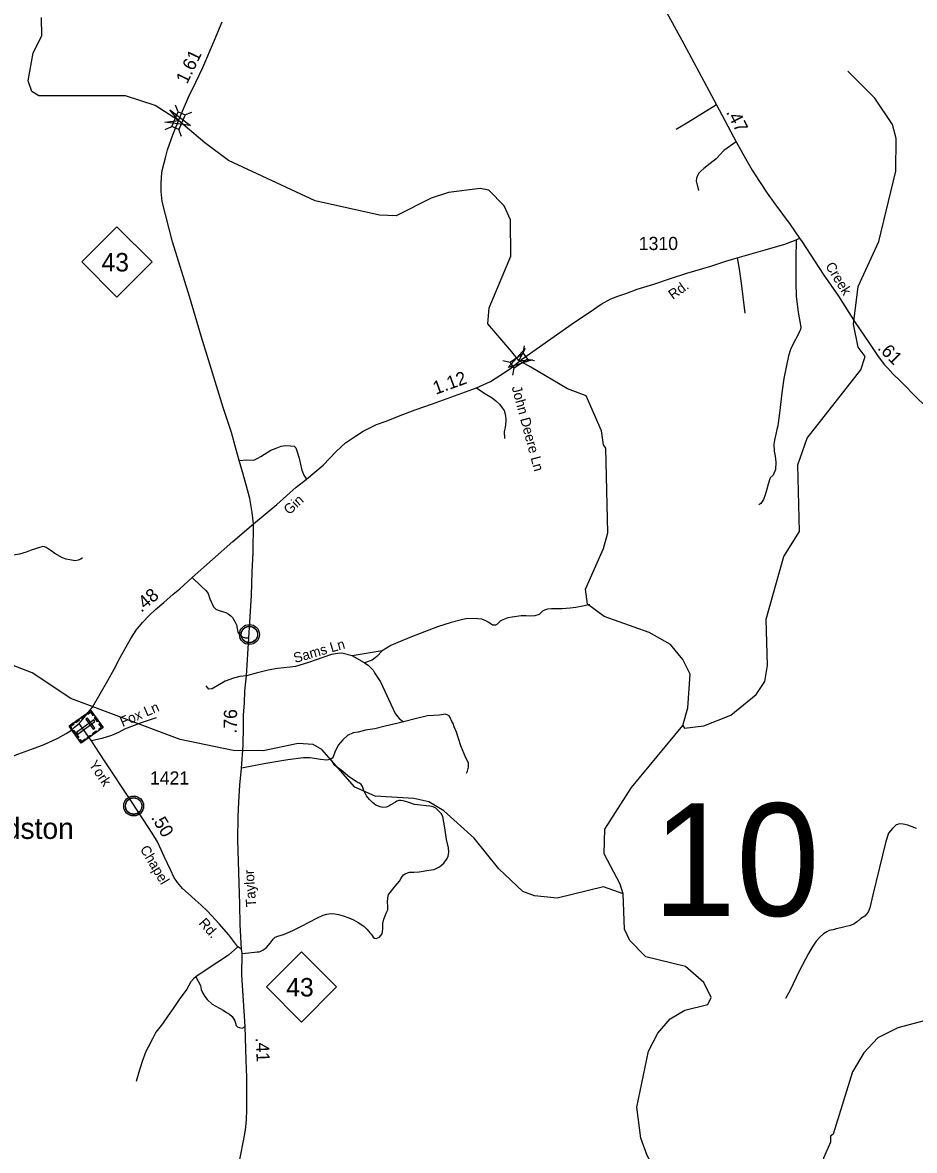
# Model space of a CAD drawing. Extents: x 2220236 to 2384410, y 720751 to 894131.
# Drawn here: x 2314112 to 2322567, y 853889 to 864576 of the extents above; entities that cross this region are included whole.
import ezdxf

# ---------------------------------------------------------------- set-up
doc = ezdxf.new("R2010")
doc.units = 0
doc.layers.add('Default', color=7, linetype='Continuous')

msp = doc.modelspace()

# ---------------------------------------------------------------- linework, layer by layer
at = {"layer": 'Default'}
for p, q in [((2315589, 863729), (2315563, 863793)), ((2315652, 863702), (2315716, 863728)), ((2315465, 863564), (2315529, 863590)), ((2315620, 863498), (2315594, 863562)), ((2318859, 861444), (2318872, 861512)), ((2318898, 861387), (2318965, 861374)), ((2318666, 861373), (2318734, 861360)), ((2318760, 861234), (2318773, 861301)), ((2317522, 858624), (2317236, 858575)), ((2317353, 858510), (2317236, 858575))]:
    msp.add_line(p, q, dxfattribs=at)
for points in [[(2320371, 857917), (2320419, 858083), (2320441, 858402), (2320373, 858540), (2320255, 858683), (2320053, 858796), (2319627, 858950), (2319467, 859065), (2319449, 859208), (2319620, 859593), (2319660, 859742), (2319643, 860542), (2319618, 860574), (2319600, 860708), (2319454, 861040), (2319279, 861105), (2318931, 861311), (2318817, 861373), (2318749, 861457), (2318523, 861721), (2318537, 861872), (2318741, 862363), (2318737, 862707), (2318677, 862840), (2318534, 862988), (2318450, 863004), (2318151, 862966), (2317985, 862913), (2317653, 862745), (2317495, 862752), (2316885, 862888), (2316065, 863269), (2315840, 863438), (2315591, 863647), (2315369, 863791), (2315088, 863882), (2314267, 863883), (2314201, 863923), (2314166, 864023), (2314213, 864291), (2314295, 864449), (2314293, 864623)], [(2320217, 864675), (2320382, 864376), (2320618, 863932), (2320690, 863798), (2320878, 863446), (2320966, 863288), (2321030, 863177), (2321097, 863070), (2321170, 862959), (2321245, 862858), (2321390, 862663), (2321476, 862533)], [(2315536, 863512), (2315611, 863692), (2315687, 863868), (2315754, 864013), (2315821, 864151), (2315932, 864409), (2316004, 864584)], [(2320371, 857917), (2320388, 857891), (2320571, 857912), (2320828, 858014), (2321068, 858208), (2321150, 858333), (2321173, 858485), (2321160, 858924), (2321328, 859518), (2321476, 859754), (2321461, 860387), (2321550, 860637), (2322059, 861285), (2322099, 861411), (2322032, 861500), (2321988, 861718), (2322034, 862075), (2322229, 862503), (2322389, 863169), (2322394, 863478), (2322359, 863611), (2322190, 863860), (2321937, 864115)], [(2320690, 863798), (2320426, 863631), (2320307, 863564)], [(2316303, 859826), (2316289, 859934), (2316267, 860067), (2316244, 860148), (2316204, 860296), (2316166, 860427), (2316133, 860540), (2316092, 860692), (2316015, 860929), (2315887, 861339), (2315810, 861596), (2315696, 861980), (2315535, 862499), (2315437, 862880), (2315427, 862974), (2315425, 863042), (2315430, 863114), (2315437, 863176), (2315466, 863296), (2315487, 863370), (2315536, 863512)], [(2320878, 863446), (2320761, 863363), (2320688, 863286), (2320630, 863242), (2320571, 863193), (2320541, 863167), (2320523, 863148), (2320510, 863128), (2320502, 863102), (2320498, 863076), (2320519, 862984)], [(2318718, 861286), (2318740, 861301), (2318842, 861385), (2319121, 861581), (2319346, 861738), (2319482, 861829), (2319597, 861909), (2319690, 861957), (2319756, 861983), (2319842, 862013), (2319939, 862050), (2320098, 862098), (2320255, 862151), (2320408, 862203), (2320637, 862267), (2320779, 862314), (2320887, 862347), (2321151, 862423), (2321337, 862477), (2321447, 862518), (2321476, 862533)], [(2321447, 862518), (2321442, 862340), (2321443, 862118), (2321447, 861980), (2321466, 861832), (2321490, 861689), (2321488, 861668), (2321478, 861648), (2321466, 861621), (2321418, 861532), (2321392, 861478), (2321374, 861417), (2321355, 861327), (2321330, 861203), (2321310, 861068), (2321292, 860900), (2321279, 860807), (2321272, 860754), (2321261, 860721), (2321252, 860676), (2321239, 860620), (2321234, 860582), (2321237, 860514), (2321247, 860469), (2321254, 860412), (2321249, 860342), (2321227, 860288), (2321199, 860263), (2321179, 860203), (2321169, 860155), (2321152, 860100), (2321135, 860056), (2321111, 860020), (2321091, 860006)], [(2321476, 862533), (2321502, 862498), (2321702, 862192), (2321848, 861983), (2322006, 861735), (2322134, 861544), (2322217, 861423), (2322280, 861336), (2322314, 861302), (2322362, 861248), (2322438, 861174), (2322598, 861012), (2322707, 860909), (2323092, 860516), (2323428, 860211), (2323468, 860175), (2323516, 860134), (2323569, 860101)], [(2320887, 862347), (2320907, 862239), (2320924, 862108), (2320958, 861822)], [(2316303, 859826), (2316524, 860010), (2316705, 860173), (2316804, 860251), (2316961, 860384), (2317084, 860512), (2317174, 860593), (2317268, 860658), (2317341, 860705), (2317403, 860736), (2317469, 860767), (2317559, 860799), (2317693, 860852), (2317833, 860907), (2318000, 860965), (2318414, 861116), (2318547, 861176), (2318637, 861233), (2318718, 861286)], [(2318414, 861116), (2318495, 861063), (2318563, 861020), (2318600, 860993), (2318634, 860959), (2318660, 860927), (2318677, 860901), (2318685, 860877), (2318691, 860848), (2318695, 860816), (2318695, 860800), (2318688, 860740), (2318679, 860702), (2318681, 860636)], [(2316166, 860427), (2316238, 860434), (2316306, 860430), (2316337, 860445), (2316370, 860465), (2316465, 860525), (2316515, 860545), (2316565, 860562), (2316608, 860568), (2316652, 860567), (2316686, 860562), (2316702, 860547), (2316712, 860517), (2316734, 860449), (2316744, 860404), (2316761, 860335), (2316779, 860288), (2316804, 860251)], [(2314650, 857936), (2314696, 857992), (2314774, 858090), (2314849, 858217), (2314922, 858341), (2314982, 858451), (2315038, 858560), (2315138, 858741), (2315189, 858818), (2315249, 858891), (2315312, 858957), (2315374, 859016), (2315452, 859082), (2315540, 859160), (2315604, 859211), (2315719, 859318), (2316106, 859660), (2316303, 859826)], [(2316188, 855798), (2316174, 856029), (2316171, 856220), (2316154, 856832), (2316156, 857052), (2316162, 857189), (2316171, 857349), (2316188, 857513), (2316204, 857726), (2316206, 857905), (2316208, 858013), (2316216, 858131), (2316221, 858244), (2316235, 858387), (2316257, 858748), (2316282, 859146), (2316288, 859372), (2316300, 859556), (2316303, 859826)], [(2314681, 859503), (2314665, 859493), (2314639, 859481), (2314610, 859476), (2314561, 859484), (2314527, 859493), (2314491, 859505), (2314417, 859546), (2314385, 859570), (2314336, 859601), (2314320, 859609), (2314304, 859611), (2314193, 859576), (2314147, 859559), (2314083, 859540), (2313923, 859513), (2313762, 859473), (2313712, 859454), (2313668, 859436), (2313633, 859414), (2313587, 859391), (2313555, 859371)], [(2315719, 859318), (2315801, 859240), (2315849, 859195), (2315871, 859165), (2315887, 859115), (2315921, 859040), (2315944, 859017), (2315966, 859007), (2316016, 858992), (2316040, 858986), (2316062, 858974), (2316088, 858954), (2316103, 858938), (2316129, 858895), (2316139, 858871), (2316154, 858801), (2316168, 858777), (2316191, 858759), (2316205, 858752), (2316223, 858746), (2316257, 858748)], [(2319490, 859063), (2319424, 859046), (2319356, 859035), (2319302, 859029), (2319228, 859022), (2319125, 859021), (2319089, 859019), (2319061, 859008), (2319041, 858998), (2319011, 858968), (2318969, 858955), (2318931, 858951), (2318887, 858954), (2318839, 858956), (2318754, 858943), (2318712, 858935), (2318664, 858918), (2318640, 858904), (2318608, 858873), (2318596, 858867), (2318584, 858865), (2318568, 858867), (2318532, 858893), (2318504, 858908), (2318466, 858922), (2318428, 858928), (2318390, 858929), (2318316, 858926), (2318272, 858918), (2318176, 858893), (2318045, 858850), (2317800, 858757), (2317669, 858701), (2317605, 858673), (2317522, 858624)], [(2317522, 858624), (2317472, 858571), (2317456, 858557), (2317425, 858535), (2317353, 858510)], [(2319805, 856321), (2319621, 856386), (2319181, 856279), (2318964, 856303), (2318855, 856342), (2318628, 856559), (2318392, 856848), (2318106, 857108), (2317963, 857191), (2317821, 857225), (2317455, 857246), (2317262, 857333), (2316950, 857688), (2316866, 857737), (2316724, 857744), (2316392, 857675), (2316109, 857680), (2315608, 857784), (2314571, 858172), (2314202, 858416), (2313967, 858505)], [(2317236, 858575), (2317140, 858600), (2317098, 858597), (2317042, 858587), (2316815, 858508), (2316700, 858475), (2316649, 858470), (2316530, 858455), (2316442, 858440), (2316326, 858411), (2316235, 858387)], [(2317353, 858510), (2317389, 858489), (2317427, 858451), (2317436, 858441), (2317448, 858415), (2317505, 858328), (2317646, 858029), (2317682, 857982), (2317722, 857950)], [(2316235, 858387), (2316172, 858380), (2316113, 858365), (2316033, 858337), (2315910, 858262), (2315877, 858259), (2315852, 858292)], [(2315379, 857989), (2315359, 857981), (2315331, 857973), (2315236, 857940), (2315078, 857880), (2315021, 857851), (2314955, 857822), (2314864, 857792), (2314766, 857770)], [(2318322, 857465), (2318330, 857483), (2318339, 857521), (2318341, 857537), (2318339, 857561), (2318316, 857609), (2318267, 857722), (2318246, 857794), (2318226, 857852), (2318205, 857904), (2318195, 857935), (2318182, 857955), (2318166, 857992), (2318155, 858008), (2318145, 858015), (2318123, 858023), (2318064, 858015), (2317952, 858007), (2317846, 857982), (2317722, 857950)], [(2312354, 857191), (2312550, 857238), (2312716, 857267), (2313159, 857346), (2313232, 857363), (2313295, 857385), (2313404, 857419), (2313551, 857464), (2313680, 857503), (2313811, 857559), (2313962, 857604), (2314067, 857645), (2314207, 857695), (2314318, 857737), (2314448, 857795), (2314527, 857840), (2314575, 857873), (2314605, 857899), (2314650, 857936)], [(2316188, 855798), (2316153, 855818), (2316069, 855931), (2315976, 856037), (2315867, 856156), (2315805, 856213), (2315749, 856263), (2315683, 856324), (2315628, 856372), (2315580, 856427), (2315547, 856480), (2315517, 856542), (2315485, 856607), (2315454, 856673), (2315440, 856708), (2315427, 856738), (2315392, 856812), (2315347, 856887), (2315152, 857185), (2314882, 857592), (2314766, 857770), (2314650, 857936)], [(2317722, 857950), (2317674, 857937), (2317550, 857910), (2317452, 857885), (2317364, 857870), (2317294, 857854), (2317245, 857845), (2317192, 857822), (2317147, 857781), (2317103, 857728), (2317073, 857664), (2317053, 857610), (2317028, 857593), (2316998, 857588), (2316938, 857595), (2316839, 857610), (2316776, 857610), (2316626, 857591), (2316419, 857557), (2316188, 857513)], [(2319805, 856321), (2319779, 856412), (2319626, 856701), (2319632, 856935), (2319886, 857329), (2320371, 857917)], [(2317276, 857384), (2317211, 857427), (2317132, 857492), (2317072, 857538), (2317049, 857570), (2317042, 857588)], [(2316193, 855755), (2316259, 855763), (2316336, 855770), (2316356, 855770), (2316372, 855776), (2316391, 855786), (2316425, 855811), (2316460, 855853), (2316487, 855892), (2316507, 855911), (2316533, 855921), (2316585, 855936), (2316674, 855972), (2316756, 856014), (2316903, 856090), (2316961, 856118), (2316998, 856128), (2317016, 856132), (2317039, 856133), (2317073, 856130), (2317106, 856125), (2317152, 856112), (2317205, 856093), (2317250, 856073), (2317295, 856049), (2317347, 856015), (2317355, 856009), (2317376, 855987), (2317395, 855965), (2317406, 855951), (2317416, 855939), (2317426, 855926), (2317436, 855911), (2317449, 855901), (2317464, 855897), (2317481, 855904), (2317496, 855911), (2317521, 855942), (2317527, 855985), (2317529, 856039), (2317536, 856080), (2317551, 856113), (2317559, 856138), (2317574, 856168), (2317574, 856203), (2317571, 856241), (2317574, 856284), (2317581, 856314), (2317599, 856338), (2317644, 856394), (2317685, 856440), (2317702, 856470), (2317715, 856489), (2317725, 856500), (2317740, 856510), (2317760, 856519), (2317781, 856525), (2317823, 856525), (2317873, 856530), (2317964, 856545), (2318015, 856552), (2318064, 856578), (2318105, 856610), (2318132, 856646), (2318147, 856676), (2318154, 856715), (2318151, 856758), (2318132, 856834), (2318114, 856947), (2318096, 857052), (2318081, 857083), (2318063, 857101), (2318030, 857133), (2318006, 857145), (2317973, 857151), (2317937, 857153), (2317885, 857160), (2317829, 857168), (2317766, 857188), (2317721, 857201), (2317698, 857206), (2317678, 857206), (2317661, 857198), (2317648, 857189), (2317625, 857176), (2317603, 857163), (2317583, 857150), (2317558, 857141), (2317528, 857140), (2317503, 857145), (2317462, 857161), (2317429, 857185), (2317400, 857214), (2317372, 857248), (2317349, 857299), (2317334, 857339), (2317321, 857357), (2317308, 857369), (2317294, 857374), (2317276, 857384)], [(2322587, 856940), (2322505, 856970), (2322459, 856982), (2322427, 856984), (2322394, 856975), (2322358, 856940), (2322320, 856897), (2322295, 856816), (2322232, 856557), (2322174, 856311), (2322144, 856188), (2322129, 856147), (2322096, 856108), (2322060, 856087), (2322027, 856058), (2321997, 856037), (2321962, 856022), (2321906, 856007), (2321868, 855997), (2321826, 855990), (2321796, 855980), (2321760, 855974), (2321735, 855961), (2321705, 855941), (2321673, 855914), (2321635, 855871), (2321599, 855814), (2321564, 855755), (2321473, 855588), (2321388, 855409), (2321346, 855329)], [(2320583, 852920), (2320321, 853267), (2320219, 853509), (2320032, 853840), (2319972, 854005), (2319935, 854298), (2320046, 854831), (2320136, 854999), (2320251, 855135), (2320392, 855220), (2320608, 855271), (2320640, 855338), (2320572, 855480), (2320396, 855633), (2320020, 855723), (2319868, 855878), (2319817, 855987), (2319805, 856321)], [(2316153, 855818), (2316064, 855741), (2315962, 855673), (2315853, 855600), (2315755, 855534)], [(2316145, 853665), (2316183, 853850), (2316205, 853964), (2316226, 854081), (2316235, 854178), (2316238, 854273), (2316240, 854418), (2316238, 854579), (2316233, 854745), (2316224, 855064), (2316192, 855549), (2316193, 855755), (2316188, 855798)], [(2315755, 855534), (2315732, 855515), (2315708, 855486), (2315670, 855419), (2315597, 855321), (2315541, 855235), (2315494, 855167), (2315440, 855090), (2315376, 855009), (2315345, 854946), (2315303, 854869), (2315280, 854828), (2315247, 854733), (2315215, 854632), (2315191, 854542)], [(2315755, 855534), (2315798, 855452), (2315807, 855413), (2315821, 855379), (2315841, 855347), (2315862, 855319), (2315910, 855276), (2316013, 855217), (2316045, 855195), (2316075, 855180), (2316099, 855160), (2316126, 855116), (2316138, 855072), (2316151, 855059), (2316167, 855053), (2316193, 855049), (2316224, 855064)], [(2322718, 855134), (2322410, 855050), (2322219, 854956), (2322087, 854813), (2321981, 854635), (2321795, 854043), (2321771, 854026), (2321771, 853967), (2321706, 853816), (2321707, 853708), (2321619, 853416), (2321621, 853334), (2321448, 853080), (2321340, 853030), (2320916, 852924), (2320583, 852920)]]:
    msp.add_lwpolyline(points, dxfattribs=at)
for points in [[(2315510, 863749), (2315704, 863601), (2315462, 863632), (2315591, 863647)], [(2315529, 863590), (2315588, 863729), (2315653, 863701), (2315594, 863562)], [(2314674, 862308), (2315007, 862641), (2315340, 862308), (2315007, 861975)], [(2318947, 861382), (2318715, 861307), (2318878, 861488), (2318817, 861373)], [(2318734, 861360), (2318859, 861445), (2318898, 861386), (2318773, 861301)], [(2316185, 858791), (2316186, 858796), (2316188, 858803), (2316191, 858810), (2316194, 858816), (2316197, 858821), (2316201, 858826), (2316205, 858831), (2316210, 858835), (2316215, 858840), (2316221, 858844), (2316225, 858847), (2316231, 858849), (2316236, 858851), (2316242, 858853), (2316246, 858854), (2316251, 858855), (2316255, 858856), (2316261, 858856), (2316266, 858856), (2316271, 858856), (2316276, 858855), (2316281, 858854), (2316286, 858852), (2316291, 858851), (2316298, 858848), (2316304, 858844), (2316309, 858841), (2316314, 858837), (2316318, 858833), (2316322, 858829), (2316326, 858824), (2316329, 858820), (2316332, 858815), (2316334, 858810), (2316336, 858805), (2316338, 858800), (2316339, 858795), (2316340, 858789), (2316341, 858784), (2316341, 858778), (2316341, 858772), (2316341, 858767), (2316340, 858761), (2316338, 858755), (2316336, 858749), (2316334, 858744), (2316331, 858738), (2316327, 858733), (2316324, 858728), (2316320, 858723), (2316314, 858718), (2316309, 858714), (2316304, 858711), (2316300, 858708), (2316293, 858705), (2316286, 858702), (2316280, 858701), (2316274, 858700), (2316269, 858699), (2316265, 858699), (2316259, 858699), (2316255, 858699), (2316249, 858700), (2316243, 858701), (2316239, 858703), (2316233, 858705), (2316229, 858707), (2316225, 858709), (2316218, 858713), (2316213, 858717), (2316208, 858722), (2316203, 858727), (2316200, 858730), (2316197, 858735), (2316193, 858742), (2316191, 858745), (2316189, 858749), (2316187, 858758), (2316185, 858765), (2316185, 858770), (2316184, 858776), (2316184, 858781), (2316185, 858787)], [(2314759, 858059), (2314876, 857898), (2314669, 857748), (2314553, 857910)], [(2314609, 857951), (2314644, 857976), (2314651, 857967), (2314616, 857942)], [(2314799, 857953), (2314788, 857969), (2314624, 857850), (2314635, 857835)], [(2314664, 857990), (2314699, 858016), (2314706, 858006), (2314671, 857981)], [(2314728, 857986), (2314713, 857975), (2314782, 857880), (2314797, 857891)], [(2314724, 858034), (2314731, 858024), (2314757, 858043), (2314780, 858010), (2314790, 858017), (2314759, 858059)], [(2314802, 857999), (2314833, 857957), (2314824, 857950), (2314793, 857992)], [(2314572, 857883), (2314581, 857890), (2314569, 857908), (2314601, 857931), (2314595, 857940), (2314553, 857910)], [(2314596, 857870), (2314645, 857801), (2314636, 857795), (2314586, 857863)], [(2314775, 857839), (2314810, 857864), (2314816, 857855), (2314781, 857829)], [(2314841, 857872), (2314834, 857881), (2314860, 857900), (2314836, 857933), (2314845, 857939), (2314876, 857897)], [(2314650, 857775), (2314659, 857782), (2314672, 857764), (2314705, 857788), (2314711, 857779), (2314669, 857748)], [(2314721, 857800), (2314756, 857825), (2314763, 857816), (2314728, 857791)], [(2315089, 857165), (2315090, 857171), (2315091, 857178), (2315094, 857185), (2315097, 857190), (2315101, 857196), (2315104, 857201), (2315108, 857206), (2315113, 857210), (2315118, 857215), (2315124, 857219), (2315129, 857221), (2315134, 857224), (2315139, 857226), (2315145, 857228), (2315149, 857229), (2315154, 857230), (2315158, 857231), (2315165, 857231), (2315169, 857231), (2315175, 857230), (2315180, 857230), (2315184, 857229), (2315189, 857227), (2315195, 857225), (2315201, 857222), (2315208, 857219), (2315213, 857215), (2315218, 857211), (2315221, 857208), (2315225, 857204), (2315229, 857199), (2315232, 857195), (2315235, 857190), (2315238, 857184), (2315240, 857179), (2315241, 857174), (2315243, 857170), (2315244, 857164), (2315244, 857159), (2315245, 857153), (2315244, 857147), (2315244, 857142), (2315243, 857136), (2315241, 857130), (2315239, 857124), (2315237, 857119), (2315234, 857113), (2315231, 857108), (2315227, 857103), (2315223, 857098), (2315218, 857093), (2315213, 857089), (2315208, 857086), (2315203, 857083), (2315196, 857080), (2315189, 857077), (2315183, 857076), (2315177, 857075), (2315172, 857074), (2315168, 857074), (2315162, 857074), (2315158, 857074), (2315152, 857075), (2315146, 857076), (2315142, 857078), (2315137, 857079), (2315132, 857081), (2315128, 857084), (2315121, 857088), (2315116, 857092), (2315111, 857097), (2315106, 857101), (2315103, 857105), (2315100, 857110), (2315096, 857117), (2315094, 857120), (2315093, 857124), (2315090, 857132), (2315089, 857139), (2315088, 857145), (2315088, 857151), (2315088, 857156), (2315088, 857162)], [(2316425, 855438), (2316758, 855771), (2317090, 855438), (2316758, 855105)]]:
    msp.add_lwpolyline(points, close=True, dxfattribs=at)
for centre, radius in [((2316263, 858778), 94.3), ((2316263, 858778), 76.7), ((2315166, 857153), 94.3), ((2315166, 857153), 76.7)]:
    msp.add_circle(centre, radius, dxfattribs=at)

# ---------------------------------------------------------------- texts
for s, height, rotation, p in [('1.61', 125, 64.2201, (2315672, 863987)), ('.47', 125, 297.3182, (2320779, 863728)), ('Creek', 95, 301.5858, (2321719, 862271)), ('Rd.', 95, 35.6832, (2320277, 861947)), ('.61', 125, 314.9657, (2322210, 861486)), ('1.12', 125, 20.0502, (2318029, 861049)), ('John Deere Ln', 95, 285.0305, (2318748, 861121)), ('Gin', 95, 42.8168, (2316641, 859907)), ('.48', 125, 40.418, (2315238, 858982)), ('Sams Ln', 95, 16.2305, (2316696, 858507)), ('Fox Ln', 95, 23.4502, (2315061, 857901)), ('.76', 125, 89.1194, (2316143, 857838)), ('York', 95, 303.586, (2314737, 857547)), ('.50', 125, 300.7075, (2315327, 857044)), ('Chapel', 95, 300.7075, (2315222, 856745)), ('Taylor', 95, 93.613, (2316327, 856199)), ('Rd.', 95, 311.4453, (2315777, 856040)), ('.41', 125, 272.5442, (2316322, 854956))]:
    msp.add_text(s, height=height, rotation=rotation, dxfattribs=at).set_placement(p)
for s, height, p in [('1310', 125, (2319954, 862421)), ('43', 175, (2314861, 862218)), ('1421', 125, (2315320, 857356)), ('10', 1066.3, (2320083, 856112)), ('Hillardston', 200, (2313335, 856841)), ('43', 175, (2316612, 855348))]:
    msp.add_text(s, height=height, dxfattribs=at).set_placement(p)

doc.saveas('drawing.dxf')
